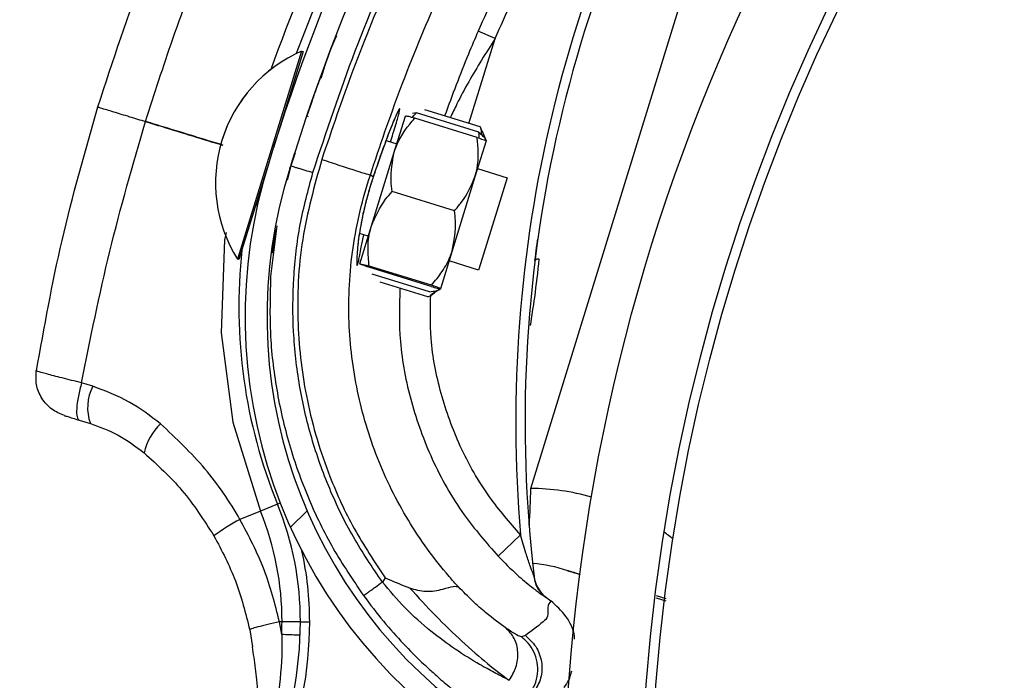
# Model space of a CAD drawing. Header units: inches. Extents: x 170 to 284, y 215 to 248.
# Tile 471 of 656: x 210.8373 to 210.9462, y 224.8405 to 224.9136. Entities that reach past the tile are written whole.
import ezdxf

# ---------------------------------------------------------------- set-up
doc = ezdxf.new("R2010")
doc.units = ezdxf.units.IN
doc.header["$LTSCALE"] = 0.25
doc.header["$MEASUREMENT"] = 0
doc.layers.add('ANNOTATIONS', color=1, linetype='Continuous')
doc.layers.add('RH FRONT OF HOOD', color=7, linetype='Continuous')
doc.styles.add('ARIAL', font='arial.ttf', dxfattribs={"height": 0.09375})
doc.dimstyles.new('STANDARD$0', dxfattribs={"dimtxt": 0.09375, "dimasz": 0.09375, "dimexe": 0.03125, "dimexo": 0.046875, "dimgap": 0.09, "dimtad": 0, "dimtih": 1, "dimtoh": 1, "dimdec": 4, "dimzin": 0, "dimdsep": 46, "dimtxsty": 'ARIAL', "dimcen": 0.09, "dimadec": 0, "dimazin": 0, "dimtfac": 1, "dimtdec": 4, "dimtofl": 0, "dimtmove": 0, "dimatfit": 1, "dimfxl": 1, "dimtolj": 1, "dimtzin": 0, "dimarcsym": 0})
pattern_1 = [(45, (200.7563139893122, 218.4993357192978), (-0.03026527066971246, 0.03026527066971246), [])]

# ---------------------------------------------------------------- blocks, each defined once
blk = doc.blocks.new('*D129')
at = {"layer": 'ANNOTATIONS', "color": 0, "lineweight": -2, "transparency": 16777216}
for p, q in [((209.9594651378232, 225.3844004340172), (209.9594651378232, 225.4781504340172)), ((210.5891923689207, 225.2906504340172), (209.9282151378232, 225.2906504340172)), ((211.1204829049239, 225.2379811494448), (209.9282151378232, 225.2379811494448)), ((209.9594651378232, 225.1442311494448), (209.9594651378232, 225.0504811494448)), ((209.9594651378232, 225.0504811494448), (209.8657151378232, 225.0504811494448))]:
    blk.add_line(p, q, dxfattribs=at)
at = {"layer": 'ANNOTATIONS', "color": 0, "transparency": 16777216}
for points in [[(209.9438401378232, 225.3844004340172), (209.9750901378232, 225.3844004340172), (209.9594651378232, 225.2906504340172)], [(209.9438401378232, 225.1442311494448), (209.9750901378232, 225.1442311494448), (209.9594651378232, 225.2379811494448)]]:
    blk.add_solid(points, dxfattribs=at)
at = {"layer": 'defpoints', "color": 0, "transparency": 16777216}
for p in [(210.6360673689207, 225.2906504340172), (209.9594651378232, 225.2379811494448), (211.1673579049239, 225.2379811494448)]:
    blk.add_point(p, dxfattribs=at)
at = {"layer": 'ANNOTATIONS', "color": 0, "transparency": 16777216, "insert": (209.6118125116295, 225.0504811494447), "char_height": 0.09375, "attachment_point": 5, "style": 'ARIAL'}
blk.add_mtext('\\A1;2 5/8"', dxfattribs=at)

msp = doc.modelspace()

# ---------------------------------------------------------------- hatches: boundary and pattern name
at = {"layer": 'RH FRONT OF HOOD'}
h = msp.add_hatch(dxfattribs=at)
h.set_pattern_fill('ANSI31', color=256, scale=0.34241245, angle=2.8e-322, style=0)
h.set_pattern_definition([(45, (200.7896657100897, 218.4993357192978), (-0.03026527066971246, 0.03026527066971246), [])])
edge = h.paths.add_edge_path(flags=0)
edge.add_arc((211.0763061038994, 224.3915581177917), 0.021400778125, 89.9999999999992, 390.52248781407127, ccw=False)
edge.add_line((211.0763061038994, 224.4129588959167), (211.1490687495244, 224.4129588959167))
edge.add_arc((211.1490687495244, 224.8238538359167), 0.4108949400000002, 270, 450.0000000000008)
edge.add_line((211.1490687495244, 225.2347487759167), (210.6654111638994, 225.2347487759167))
edge.add_arc((210.6654111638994, 225.2390289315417), 0.004280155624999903, 180.0000000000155, 269.9999999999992, ccw=False)
edge.add_line((210.6611310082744, 225.2390289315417), (210.6611310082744, 225.2818304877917))
edge.add_arc((210.6654111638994, 225.2818304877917), 0.004280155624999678, 360, 540, ccw=False)
edge.add_line((210.6696913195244, 225.2818304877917), (210.6696913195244, 225.2390289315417))
edge.add_line((210.6696913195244, 225.2390289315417), (210.6664589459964, 225.2390289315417))
edge.add_line((210.6664589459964, 225.2390289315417), (210.6664589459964, 225.2818304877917))
edge.add_arc((210.6654111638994, 225.2818304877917), 0.001047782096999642, 360, 540.0000000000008)
edge.add_line((210.6643633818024, 225.2818304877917), (210.6643633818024, 225.2390289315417))
edge.add_arc((210.6654111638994, 225.2390289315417), 0.001047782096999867, 180, 270)
edge.add_line((210.6654111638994, 225.2379811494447), (211.1490687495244, 225.2379811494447))
edge.add_arc((211.1490687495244, 224.8238538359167), 0.4141273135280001, 269.9999999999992, 450, ccw=False)
edge.add_line((211.1490687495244, 224.4097265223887), (211.0763061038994, 224.4097265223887))
edge.add_arc((211.0763061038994, 224.3915581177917), 0.018168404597, 450.0000000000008, 750.5224878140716)
edge.add_arc((211.0910543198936, 224.4002532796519), 0.001047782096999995, 390.5224878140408, 495.0000000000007)
edge.add_line((211.0903134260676, 224.4009941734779), (211.0816182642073, 224.3922990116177))
edge.add_line((211.0816182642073, 224.3922990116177), (211.0793326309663, 224.3945846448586))
edge.add_line((211.0793326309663, 224.3945846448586), (211.0880277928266, 224.4032798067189))
edge.add_arc((211.0910543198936, 224.4002532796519), 0.004280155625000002, 390.522487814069, 495.0000000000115, ccw=False)
h = msp.add_hatch(dxfattribs=at)
h.set_pattern_fill('ANSI31', color=256, scale=0.34241245, style=0)
h.set_pattern_definition(pattern_1)
edge = h.paths.add_edge_path(flags=0)
edge.add_line((211.1157170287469, 225.2304686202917), (210.7733045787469, 225.2304686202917))
edge.add_line((210.7733045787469, 225.2304686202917), (210.7733045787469, 225.2347487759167))
edge.add_line((210.7733045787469, 225.2347487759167), (211.1157170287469, 225.2347487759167))
edge.add_arc((211.1157170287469, 224.8238538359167), 0.4108949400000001, 269.9999999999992, 450, ccw=False)
edge.add_line((211.1157170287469, 224.4129588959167), (211.0429543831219, 224.4129588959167))
edge.add_line((211.0429543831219, 224.4129588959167), (211.0429543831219, 224.4172390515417))
edge.add_line((211.0429543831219, 224.4172390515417), (211.1157170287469, 224.4172390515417))
edge.add_arc((211.1157170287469, 224.8238538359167), 0.406614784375, 270, 450.0000000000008)
h = msp.add_hatch(dxfattribs=at)
h.set_pattern_fill('ANSI32', color=256, scale=0.34241245, angle=2.8e-322, style=0)
h.set_pattern_definition([(45, (200.7563139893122, 218.4993357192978), (-0.09079581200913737, 0.09079581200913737), []), (45, (200.8168445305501, 218.4993357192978), (-0.09079581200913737, 0.09079581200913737), [])])
edge = h.paths.add_edge_path(flags=0)
edge.add_arc((211.1157170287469, 224.8238538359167), 0.2182879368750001, 180, 540, ccw=False)
edge = h.paths.add_edge_path(flags=0)
edge.add_arc((211.1157170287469, 224.8238538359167), 0.2097276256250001, 180, 540, ccw=False)
h = msp.add_hatch(dxfattribs=at)
h.set_pattern_fill('ANSI31', color=256, scale=0.34241245, angle=2.8e-322, style=0)
h.set_pattern_definition(pattern_1)
edge = h.paths.add_edge_path(flags=0)
edge.add_arc((210.8674690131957, 224.8023513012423), 0.001712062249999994, 432.8696093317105, 455.0800296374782)
edge.add_line((210.8673174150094, 224.8040566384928), (210.8671036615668, 224.8064611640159))
edge.add_arc((210.8674690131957, 224.8023513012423), 0.004126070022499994, 432.8696093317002, 455.08002963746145, ccw=False)
edge.add_arc((210.8648467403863, 224.793843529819), 0.01302879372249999, 384.3457767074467, 432.8696093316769, ccw=False)
edge.add_arc((210.8598613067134, 224.7920837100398), 0.01830194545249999, 342.8696093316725, 382.9309823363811, ccw=False)
edge.add_arc((210.8661112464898, 224.7901573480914), 0.01176186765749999, 275.0104670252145, 342.86960933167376, ccw=False)
edge.add_arc((210.8648769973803, 224.7939416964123), 0.01566536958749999, 218.1266773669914, 278.30040914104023, ccw=False)
edge.add_arc((210.8722737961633, 224.800153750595), 0.02532140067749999, 195.7238575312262, 218.8505426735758, ccw=False)
edge.add_arc((210.862609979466, 224.7964678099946), 0.01504902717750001, 155.0253276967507, 192.1842589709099, ccw=False)
edge.add_arc((210.8740947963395, 224.7915305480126), 0.02754708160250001, 436.1781124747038, 515.802183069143, ccw=False)
edge.add_arc((210.8816164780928, 224.8269778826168), 0.008748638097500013, 263.8282282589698, 410.8110415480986)
edge.add_arc((210.9189611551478, 224.8807153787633), 0.05672062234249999, 162.4402450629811, 235.8795090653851, ccw=False)
edge.add_arc((211.0706217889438, 224.8352244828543), 0.2150521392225, 506.2956368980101, 523.0756629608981, ccw=False)
edge.add_arc((210.9151396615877, 224.9377176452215), 0.02884824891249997, 448.028452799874, 504.2833661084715, ccw=False)
edge.add_arc((210.9146486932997, 224.994947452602), 0.0284373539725, 272.9902032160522, 326.5886769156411)
edge.add_arc((210.9256890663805, 224.9871732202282), 0.01494630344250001, 328.1610501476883, 383.4168014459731)
edge.add_arc((210.9218823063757, 224.986447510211), 0.0187470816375, 380.8274838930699, 414.3092253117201)
edge.add_arc((210.9254313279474, 224.9904057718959), 0.0134739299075, 416.7471667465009, 455.1432550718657)
edge.add_arc((210.9250447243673, 224.9978702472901), 0.006011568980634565, 457.8521419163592, 478.5871829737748)
edge.add_arc((210.9322651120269, 224.98804864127), 0.01816498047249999, 483.768869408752, 522.869609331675)
edge.add_arc((210.9253607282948, 224.9901767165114), 0.01094007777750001, 522.8696093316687, 612.8696093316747)
edge.add_arc((210.9226880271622, 224.9815053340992), 0.001866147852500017, 252.8696093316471, 268.5118557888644)
edge.add_line((210.9226395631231, 224.9796398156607), (210.9225768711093, 224.9772266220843))
edge.add_arc((210.9226880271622, 224.9815053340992), 0.004280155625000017, 252.8696093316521, 268.51185578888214, ccw=False)
edge.add_arc((210.9253607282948, 224.9901767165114), 0.01335408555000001, 162.8696093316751, 252.86960933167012, ccw=False)
edge.add_arc((210.9322651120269, 224.98804864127), 0.020578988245, 483.4809676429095, 522.8696093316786, ccw=False)
edge.add_arc((210.9250447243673, 224.9978702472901), 0.008425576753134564, 457.44727651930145, 479.3693202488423, ccw=False)
edge.add_arc((210.9254313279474, 224.9904057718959), 0.01588793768, 416.55991158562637, 455.3401900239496, ccw=False)
edge.add_arc((210.9218823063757, 224.986447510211), 0.02116108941, 380.97414010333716, 414.44678106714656, ccw=False)
edge.add_arc((210.9256890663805, 224.9871732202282), 0.01736031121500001, 328.0498574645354, 383.2354626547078, ccw=False)
edge.add_arc((210.9146486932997, 224.994947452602), 0.030851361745, 272.78776661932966, 326.6491469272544, ccw=False)
edge.add_arc((210.9151396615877, 224.9377176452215), 0.02643424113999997, 447.8113188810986, 504.1932224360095)
edge.add_arc((211.0706217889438, 224.8352244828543), 0.21263813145, 506.3072777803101, 523.0792988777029)
edge.add_arc((210.9189611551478, 224.8807153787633), 0.05430661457, 522.426235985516, 595.9841441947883)
edge.add_arc((210.8816164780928, 224.8269778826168), 0.01116264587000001, 262.93064822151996, 411.39869652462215, ccw=False)
edge.add_arc((210.8740947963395, 224.7915305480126), 0.02513307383, 435.8410095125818, 515.8402671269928)
edge.add_arc((210.862609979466, 224.7964678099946), 0.01263501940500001, 514.9526566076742, 551.8523061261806)
edge.add_arc((210.8722737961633, 224.800153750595), 0.022907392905, 195.9139156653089, 218.8893245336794)
edge.add_arc((210.8648769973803, 224.7939416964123), 0.01325136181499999, 218.0618497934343, 278.6048591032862)
edge.add_arc((210.8661112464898, 224.7901573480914), 0.009347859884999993, 274.5921334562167, 342.8696093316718)
edge.add_arc((210.8598613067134, 224.7920837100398), 0.01588793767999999, 342.8696093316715, 382.8217882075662)
edge.add_arc((210.8648467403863, 224.793843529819), 0.01061478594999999, 384.5041106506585, 432.869609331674)

# ---------------------------------------------------------------- linework, layer by layer
for p, q in [((210.8938413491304, 224.8616988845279), (210.9131108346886, 224.9242173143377)), ((210.8898989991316, 224.9115067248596), (210.888012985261, 224.9123184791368)), ((210.8869945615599, 224.902092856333), (210.8898989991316, 224.9115067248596)), ((210.8684917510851, 224.9101058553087), (210.861862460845, 224.8886150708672)), ((210.8686553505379, 224.9100553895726), (210.8653684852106, 224.8994000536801)), ((210.8684902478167, 224.9101063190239), (210.8684917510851, 224.9101058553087)), ((210.8684917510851, 224.9101058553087), (210.8686553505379, 224.9100553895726)), ((210.8706509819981, 224.9074137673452), (210.8706517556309, 224.9074158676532)), ((210.8690472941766, 224.9029201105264), (210.8692108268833, 224.9028696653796)), ((210.8787322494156, 224.8989286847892), (210.8799609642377, 224.9029119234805)), ((210.8811850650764, 224.9032500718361), (210.8807604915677, 224.9031860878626)), ((210.8880726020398, 224.9011254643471), (210.8811850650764, 224.9032500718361)), ((210.8882514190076, 224.9017051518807), (210.882102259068, 224.9036019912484)), ((210.8878928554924, 224.9005427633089), (210.881005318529, 224.9026673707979)), ((210.8882514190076, 224.9017051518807), (210.8884281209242, 224.9012434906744)), ((210.8884551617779, 224.9012543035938), (210.8888937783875, 224.9001574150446)), ((210.8778275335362, 224.9002116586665), (210.8790150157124, 224.8998453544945)), ((210.8888934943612, 224.9001564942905), (210.8876647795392, 224.8961732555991)), ((210.8677833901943, 224.8988326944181), (210.8672768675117, 224.8974001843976)), ((210.8673313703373, 224.8975543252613), (210.8677349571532, 224.8988501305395)), ((210.8762092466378, 224.8907496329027), (210.8787322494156, 224.8989286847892)), ((210.8672768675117, 224.8974001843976), (210.8668897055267, 224.895799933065)), ((210.8646658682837, 224.8971223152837), (210.8620260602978, 224.8885646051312)), ((210.8671764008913, 224.897056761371), (210.8672580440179, 224.8973188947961)), ((210.8764139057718, 224.8961631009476), (210.8760909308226, 224.8963719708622)), ((210.8879475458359, 224.8970899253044), (210.8912195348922, 224.8960806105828)), ((210.8764139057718, 224.8961631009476), (210.8764139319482, 224.8961629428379)), ((210.8876647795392, 224.8961732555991), (210.8851417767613, 224.8879942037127)), ((210.8912195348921, 224.8960806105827), (210.8882768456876, 224.8865410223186)), ((210.8853917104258, 224.8924345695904), (210.8785041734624, 224.8945591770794)), ((210.8657417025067, 224.8907672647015), (210.8650619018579, 224.8851365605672)), ((210.8758609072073, 224.8896203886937), (210.874885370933, 224.8899213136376)), ((210.874914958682, 224.8865538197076), (210.8762092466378, 224.8907496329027)), ((210.861862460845, 224.8886150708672), (210.8613861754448, 224.8870710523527)), ((210.8620260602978, 224.8885646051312), (210.8615497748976, 224.8870205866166)), ((210.8851417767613, 224.8879942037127), (210.8838474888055, 224.8837983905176)), ((210.8613861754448, 224.8870710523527), (210.8613846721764, 224.8870715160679)), ((210.8615497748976, 224.8870205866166), (210.8613861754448, 224.8870710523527)), ((210.888065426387, 224.885855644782), (210.8847934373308, 224.8868649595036)), ((210.8882768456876, 224.8865410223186), (210.888065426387, 224.8858556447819)), ((210.8828031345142, 224.8840429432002), (210.8759155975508, 224.8861675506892)), ((210.8828468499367, 224.884184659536), (210.8759593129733, 224.886309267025)), ((210.8826233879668, 224.883460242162), (210.876308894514, 224.8854080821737)), ((210.882444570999, 224.8828805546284), (210.8771722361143, 224.8845069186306)), ((210.8838472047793, 224.8837974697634), (210.8828668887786, 224.8831382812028)), ((210.845379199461, 224.8729955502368), (210.8441490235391, 224.873382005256)), ((210.8438906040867, 224.8692445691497), (210.8451155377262, 224.8688670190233)), ((210.8658172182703, 224.8599540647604), (210.8639342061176, 224.8591863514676)), ((210.8658172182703, 224.8599540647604), (210.8661271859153, 224.8600804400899)), ((210.8639342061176, 224.8591863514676), (210.8616647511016, 224.8582610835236)), ((210.8927047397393, 224.8565422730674), (210.8902186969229, 224.8541905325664)), ((210.8777469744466, 224.8517834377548), (210.8774169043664, 224.8513318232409)), ((210.8954062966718, 224.8497204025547), (210.8957630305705, 224.849456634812)), ((210.8957630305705, 224.849456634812), (210.8960439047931, 224.8492405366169)), ((210.9077049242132, 224.8495728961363), (210.908789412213, 224.8492389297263)), ((210.9088257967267, 224.849487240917), (210.9077245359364, 224.8497867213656)), ((210.8662890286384, 224.8455137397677), (210.866039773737, 224.8469254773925)), ((210.86631754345, 224.8469245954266), (210.866039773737, 224.8469254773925)), ((210.8683510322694, 224.8469181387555), (210.86631754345, 224.8469245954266)), ((210.8683510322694, 224.8469181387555), (210.8693782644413, 224.8469148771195)), ((210.8627401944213, 224.8460327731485), (210.8630706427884, 224.8441468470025)), ((210.8932425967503, 224.8453987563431), (210.892796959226, 224.8452618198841)), ((210.8631820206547, 224.8432856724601), (210.8630710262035, 224.8441468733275)), ((210.8981202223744, 224.8406524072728), (210.8983756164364, 224.8414889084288))]:
    msp.add_line(p, q, dxfattribs=at)
at = {"layer": 'RH FRONT OF HOOD', "flags": 128}
msp.add_lwpolyline([(210.8601271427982, 224.8900026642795), (210.8599623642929, 224.8892196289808), (210.8595704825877, 224.8789233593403), (210.8608822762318, 224.8690130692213), (210.863934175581, 224.8591864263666), (210.8639342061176, 224.8591863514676), (210.8639342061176, 224.8591863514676)], dxfattribs=at)
at = {"layer": 'RH FRONT OF HOOD'}
for radius in [0.218287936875, 0.2097276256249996, 0.20865758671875]:
    msp.add_circle((211.1157170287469, 224.8238538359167), radius, dxfattribs=at)
for centre, radius, start, end in [((211.0701806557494, 224.8339127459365), 0.2160622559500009, 143.9625880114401, 159.429331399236), ((211.0706217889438, 224.8352244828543), 0.2150521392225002, 146.2956368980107, 163.0756629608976), ((211.0706217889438, 224.8352244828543), 0.2126381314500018, 146.3072777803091, 163.0792988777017), ((211.0387242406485, 224.8690302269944), 0.1465525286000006, 148.2102277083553, 184.8881843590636), ((211.0387242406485, 224.8690302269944), 0.1455252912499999, 148.2240339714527, 186.7401596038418), ((211.0701806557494, 224.8339127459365), 0.2180957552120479, 150.0488325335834, 160.1231826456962), ((210.8748939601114, 224.8955176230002), 0.01593228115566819, 113.6990861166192, 212.0139280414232), ((210.8748954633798, 224.895517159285), 0.01593228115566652, 113.699086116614, 212.0139280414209), ((210.8673646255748, 224.9040124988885), 0.0005478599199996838, 162.856507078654, 192.1516824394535), ((210.9189611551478, 224.8807153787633), 0.05672062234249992, 162.4402450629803, 235.8795090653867), ((210.9189611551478, 224.8807153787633), 0.05430661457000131, 162.4262359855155, 235.9841441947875), ((210.8638875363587, 224.8927404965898), 0.0005478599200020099, 117.4347143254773, 162.8565070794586), ((210.9194024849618, 224.8818010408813), 0.05786770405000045, 173.7715006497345, 202.1809632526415), ((210.8946950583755, 224.8865524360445), 0.0005320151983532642, 81.69212453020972, 137.6980253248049), ((210.8501009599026, 224.8706213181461), 0.005285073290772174, 153.3054818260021, 199.3862449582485), ((210.8570536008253, 224.8643516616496), 0.006116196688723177, 132.8655740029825, 167.9731871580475), ((210.8352470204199, 224.8624699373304), 0.05859940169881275, 355.2621459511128, 359.2460785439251), ((210.8935617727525, 224.8360194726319), 0.02568093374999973, 74.17282644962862, 89.3762351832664), ((210.834109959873, 224.8470268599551), 0.03424124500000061, 359.8180768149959, 22.1809632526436), ((210.8725782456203, 224.8379454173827), 0.02306145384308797, 118.2445140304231, 126.7082224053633), ((210.834109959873, 224.8470268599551), 0.0322077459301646, 359.8180768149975, 22.1809632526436), ((210.8935617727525, 224.8360194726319), 0.0256809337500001, 51.44827112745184, 54.15806505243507), ((210.834109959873, 224.8470268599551), 0.03526848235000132, 359.8180768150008, 12.70827030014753), ((210.8924939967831, 224.8363485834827), 0.01712062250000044, 71.48010638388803, 84.81620946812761), ((210.8976051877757, 224.8523522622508), 0.003424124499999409, 186.7401596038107, 233.4920208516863), ((210.8980952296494, 224.8530696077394), 0.0005136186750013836, 251.4801063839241, 252.8838648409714), ((210.82520728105, 224.847055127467), 0.04314396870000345, 338.6409130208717, 359.8180768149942), ((210.82520728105, 224.847055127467), 0.04111046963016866, 357.8501057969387, 359.8180768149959), ((210.82520728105, 224.847055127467), 0.04417120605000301, 338.6409130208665, 359.8180768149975)]:
    msp.add_arc(centre, radius, start, end, dxfattribs=at)
for points, knots in [([(210.8697327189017, 224.8966492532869), (210.8712278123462, 224.9011646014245), (210.8742257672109, 224.910218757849), (210.8799785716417, 224.9234188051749), (210.8865412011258, 224.936369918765), (210.891697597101, 224.9446209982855), (210.8942820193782, 224.9487564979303)], [0, 0, 0, 0, 0.2468628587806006, 0.4950083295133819, 0.7468945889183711, 1, 1, 1, 1]), ([(210.8945327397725, 224.9481682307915), (210.8925326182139, 224.9449860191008), (210.8885265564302, 224.9386123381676), (210.8831811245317, 224.9286647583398), (210.8783477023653, 224.9184528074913), (210.8741509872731, 224.9082684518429), (210.8718301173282, 224.9013995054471), (210.8707158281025, 224.8981016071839)], [0, 0, 0, 0, 0.2027568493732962, 0.4061035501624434, 0.6088604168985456, 0.8122072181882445, 0.9999999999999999, 0.9999999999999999, 0.9999999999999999, 0.9999999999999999]), ([(210.9061449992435, 224.9453794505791), (210.9053149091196, 224.9441396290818), (210.902241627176, 224.9395493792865), (210.8973095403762, 224.9313398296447), (210.8921212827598, 224.9215231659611), (210.889242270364, 224.9150727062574), (210.888012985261, 224.9123184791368)], [0, 0, 0, 0, 0.1185397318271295, 0.4388752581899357, 0.7604101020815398, 1, 1, 1, 1]), ([(210.8760909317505, 224.8963719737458), (210.8760909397, 224.8963719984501), (210.8771283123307, 224.899595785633), (210.8794553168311, 224.9062523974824), (210.883508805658, 224.916171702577), (210.8882170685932, 224.926101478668), (210.8934189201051, 224.9357862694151), (210.8973169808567, 224.9419883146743), (210.8992660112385, 224.9450893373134)], [0, 0, 0, 0, 1.439079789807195e-06, 0.1877923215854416, 0.3908439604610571, 0.5938956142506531, 0.796947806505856, 1, 1, 1, 1]), ([(210.8898989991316, 224.9115067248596), (210.8911155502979, 224.9142324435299), (210.8939586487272, 224.9206024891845), (210.8990919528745, 224.9303180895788), (210.9039720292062, 224.9384432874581), (210.9070217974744, 224.9429984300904), (210.9078432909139, 224.9442254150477)], [0, 0, 0, 0, 0.2395900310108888, 0.5599255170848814, 0.8814604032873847, 1, 1, 1, 1]), ([(210.8459599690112, 224.9039212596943), (210.8476229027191, 224.9090371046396), (210.8508413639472, 224.9189383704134), (210.8551125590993, 224.9284323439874), (210.8571768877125, 224.9330209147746)], [0, 0, 0, 0, 0.5166859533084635, 0.9999999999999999, 0.9999999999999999, 0.9999999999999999, 0.9999999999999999]), ([(210.8512252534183, 224.9023102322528), (210.852203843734, 224.9053700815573), (210.8543187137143, 224.9119828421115), (210.858082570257, 224.9217323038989), (210.8610918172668, 224.9283062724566), (210.8625484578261, 224.93148843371)], [0, 0, 0, 0, 0.3076441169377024, 0.6648617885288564, 1, 1, 1, 1]), ([(210.8706511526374, 224.9071135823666), (210.871044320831, 224.9083707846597), (210.8715437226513, 224.9099676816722), (210.8722285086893, 224.9114918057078), (210.8723741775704, 224.9118160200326)], [0, 0, 0, 0, 0.7872782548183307, 1, 1, 1, 1]), ([(210.888012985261, 224.9123184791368), (210.8876497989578, 224.9114700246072), (210.8863230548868, 224.9083705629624), (210.8851558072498, 224.9052140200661), (210.8843080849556, 224.9029215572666)], [0, 0, 0, 0, 0.2737425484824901, 0.9999999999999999, 0.9999999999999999, 0.9999999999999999, 0.9999999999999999]), ([(210.8898989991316, 224.9115067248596), (210.8893951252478, 224.9107109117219), (210.8878909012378, 224.9083351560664), (210.8861959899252, 224.9054105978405), (210.8851704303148, 224.9032358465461), (210.8849315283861, 224.9027292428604)], [0, 0, 0, 0, 0.2786878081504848, 0.831971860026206, 0.9999999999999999, 0.9999999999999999, 0.9999999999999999, 0.9999999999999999]), ([(210.8706509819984, 224.9074137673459), (210.8706173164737, 224.9073225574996), (210.8705833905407, 224.90723064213), (210.8703258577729, 224.9065238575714), (210.8699475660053, 224.9054884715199), (210.8693550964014, 224.9037732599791), (210.8690591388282, 224.9029164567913)], [0, 0, 0, 0, 0.3307707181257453, 0.3333292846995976, 0.6669765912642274, 1, 1, 1, 1]), ([(210.83916166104, 224.8747229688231), (210.8400226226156, 224.8795416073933), (210.8417815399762, 224.8893859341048), (210.8445458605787, 224.8990024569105), (210.8459570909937, 224.9039118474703)], [0, 0, 0, 0, 0.4894838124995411, 1, 1, 1, 1]), ([(210.8459964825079, 224.9038998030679), (210.8459912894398, 224.9039013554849), (210.8459769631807, 224.9039056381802), (210.8463934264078, 224.9037780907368), (210.8474786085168, 224.9034460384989), (210.8492863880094, 224.9028930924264), (210.8506198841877, 224.9024853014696), (210.8512224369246, 224.9023010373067)], [0, 0, 0, 0, 0.09013511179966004, 0.2486582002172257, 0.541413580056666, 0.7927834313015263, 1, 1, 1, 1]), ([(210.8783104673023, 224.9000626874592), (210.8784074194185, 224.9003674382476), (210.8787713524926, 224.9015113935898), (210.8791764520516, 224.9028425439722), (210.879385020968, 224.9036776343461), (210.8793261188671, 224.9037873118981), (210.8790135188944, 224.9032027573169), (210.8783452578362, 224.9016064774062), (210.8774365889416, 224.8992118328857), (210.876762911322, 224.8972035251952), (210.8764139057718, 224.8961631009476)], [0, 0, 0, 0, 0.05114929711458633, 0.1920011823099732, 0.3334894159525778, 0.4224210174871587, 0.56462126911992, 0.7065362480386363, 0.8479681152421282, 1, 1, 1, 1]), ([(210.879102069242, 224.9033155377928), (210.8791023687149, 224.9033160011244), (210.879116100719, 224.9033372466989), (210.8790455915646, 224.9032157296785), (210.8789101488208, 224.9029276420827), (210.8787285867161, 224.902499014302), (210.878634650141, 224.9022772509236)], [0, 0, 0, 0, 0.005301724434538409, 0.2431048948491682, 0.6083977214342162, 1, 1, 1, 1]), ([(210.881005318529, 224.9026673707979), (210.880761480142, 224.9027318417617), (210.8802680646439, 224.9028623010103), (210.8799887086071, 224.9029219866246), (210.8799661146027, 224.9029137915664), (210.8799609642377, 224.9029119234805)], [0, 0, 0, 0, 0.4299704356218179, 0.8700602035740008, 0.9999999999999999, 0.9999999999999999, 0.9999999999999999, 0.9999999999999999]), ([(210.8807584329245, 224.9027315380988), (210.8808070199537, 224.9028122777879), (210.880921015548, 224.9030017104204), (210.8810887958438, 224.9031595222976), (210.8811850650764, 224.9032500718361)], [0, 0, 0, 0, 0.426218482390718, 1, 1, 1, 1]), ([(210.8441541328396, 224.8733812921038), (210.8451235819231, 224.8782520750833), (210.847060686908, 224.8879846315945), (210.8498360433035, 224.8975318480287), (210.8512224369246, 224.9023010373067)], [0, 0, 0, 0, 0.500462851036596, 1, 1, 1, 1]), ([(210.8512224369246, 224.9023010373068), (210.8518324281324, 224.9021142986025), (210.8546773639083, 224.9012433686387), (210.8575217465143, 224.9003726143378), (210.8597562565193, 224.8996885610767)], [0, 0, 0, 0, 0.2144129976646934, 1, 1, 1, 1]), ([(210.8597585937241, 224.8996981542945), (210.8576437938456, 224.9003454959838), (210.8547995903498, 224.9012161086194), (210.8519548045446, 224.9020869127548), (210.8512252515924, 224.9023102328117)], [0, 0, 0, 0, 0.7435473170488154, 0.9999999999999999, 0.9999999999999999, 0.9999999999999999, 0.9999999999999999]), ([(210.878634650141, 224.9022772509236), (210.8786173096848, 224.902236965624), (210.8784870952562, 224.9019344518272), (210.878140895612, 224.9010572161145), (210.8776126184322, 224.8996554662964), (210.8770196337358, 224.897979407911), (210.8766120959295, 224.8967762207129), (210.8764130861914, 224.8961576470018), (210.8764126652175, 224.8961563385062)], [0, 0, 0, 0, 0.0358353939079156, 0.2690981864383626, 0.5116419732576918, 0.7561140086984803, 0.9994840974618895, 1, 1, 1, 1]), ([(210.8787322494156, 224.8989286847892), (210.8787850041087, 224.8990880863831), (210.8791976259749, 224.9003348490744), (210.8800341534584, 224.9015834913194), (210.8809106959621, 224.9025617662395), (210.881005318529, 224.9026673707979)], [0, 0, 0, 0, 0.1156468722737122, 0.9045342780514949, 0.9999999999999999, 0.9999999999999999, 0.9999999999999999, 0.9999999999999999]), ([(210.8881329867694, 224.9004566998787), (210.8881383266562, 224.9005507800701), (210.8881508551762, 224.9007715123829), (210.8881011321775, 224.9009964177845), (210.8880726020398, 224.9011254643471)], [0, 0, 0, 0, 0.4262184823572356, 1, 1, 1, 1]), ([(210.8880726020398, 224.9011254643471), (210.8882789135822, 224.900946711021), (210.8886963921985, 224.9005849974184), (210.8888861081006, 224.9002779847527), (210.8888722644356, 224.9001551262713), (210.8888720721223, 224.9001534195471)], [0, 0, 0, 0, 0.4906882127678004, 0.9929247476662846, 0.9999999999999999, 0.9999999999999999, 0.9999999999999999, 0.9999999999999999]), ([(210.8883873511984, 224.9008334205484), (210.8883882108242, 224.9010227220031), (210.8883895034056, 224.901307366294), (210.8882860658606, 224.9016053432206), (210.8882514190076, 224.9017051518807)], [0, 0, 0, 0, 0.665045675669, 1, 1, 1, 1]), ([(210.8876647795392, 224.8961732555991), (210.8877109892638, 224.896334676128), (210.8880724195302, 224.8975972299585), (210.8880846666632, 224.8991001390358), (210.8879115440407, 224.9004022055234), (210.8878928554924, 224.9005427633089)], [0, 0, 0, 0, 0.1156468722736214, 0.9045342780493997, 1, 1, 1, 1]), ([(210.8878928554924, 224.9005427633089), (210.8881306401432, 224.9004586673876), (210.8886118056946, 224.9002884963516), (210.8888762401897, 224.900180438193), (210.8888902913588, 224.9001609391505), (210.8888934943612, 224.9001564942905)], [0, 0, 0, 0, 0.4299704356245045, 0.8700602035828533, 0.9999999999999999, 0.9999999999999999, 0.9999999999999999, 0.9999999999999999]), ([(210.8785041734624, 224.8945591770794), (210.8784541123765, 224.8949496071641), (210.878264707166, 224.8964267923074), (210.8785340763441, 224.8978682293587), (210.8787322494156, 224.8989286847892)], [0, 0, 0, 0, 0.2643068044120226, 0.9999999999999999, 0.9999999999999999, 0.9999999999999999, 0.9999999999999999]), ([(210.8672768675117, 224.8974001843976), (210.8673096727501, 224.8973901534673), (210.8673601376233, 224.8973747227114), (210.8676663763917, 224.8972810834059), (210.867983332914, 224.8971841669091), (210.8683767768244, 224.8970638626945), (210.868948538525, 224.8968890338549), (210.8694237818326, 224.8967437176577), (210.8697327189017, 224.8966492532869)], [0, 0, 0, 0, 0.2394568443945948, 0.3683606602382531, 0.4999999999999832, 0.6316393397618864, 0.7605431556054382, 1, 1, 1, 1]), ([(210.8707154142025, 224.8981017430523), (210.8698998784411, 224.8951748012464), (210.8682417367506, 224.8892237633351), (210.8678414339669, 224.8801522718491), (210.8688899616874, 224.8712833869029), (210.8711707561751, 224.8636948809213), (210.8741803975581, 224.8571325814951), (210.876551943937, 224.8535757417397), (210.8777469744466, 224.8517834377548)], [0, 0, 0, 0, 0.1870908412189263, 0.3803918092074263, 0.5558755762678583, 0.7364481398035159, 0.8671952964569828, 1, 1, 1, 1]), ([(210.8707154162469, 224.8981017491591), (210.8714041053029, 224.8978775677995), (210.8727814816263, 224.8974292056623), (210.8745327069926, 224.8968601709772), (210.8757845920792, 224.8964575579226), (210.8759888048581, 224.8964005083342), (210.876090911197, 224.8963719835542)], [0, 0, 0, 0, 0.2500007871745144, 0.5000009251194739, 0.7500005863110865, 1, 1, 1, 1]), ([(210.8774169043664, 224.8513318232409), (210.8763065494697, 224.8529732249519), (210.8740840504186, 224.8562586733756), (210.8714941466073, 224.86163260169), (210.8694856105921, 224.8672493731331), (210.8681538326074, 224.8730741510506), (210.8674819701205, 224.8790107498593), (210.8675192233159, 224.8849806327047), (210.8681897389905, 224.8909087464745), (210.8692194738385, 224.8947397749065), (210.8697327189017, 224.8966492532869)], [0, 0, 0, 0, 0.1247413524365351, 0.2496837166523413, 0.3746881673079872, 0.499985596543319, 0.6253465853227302, 0.7503062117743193, 0.8755465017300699, 1, 1, 1, 1]), ([(210.8858399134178, 224.8507875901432), (210.8854951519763, 224.8511687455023), (210.8834288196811, 224.8534532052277), (210.880115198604, 224.858065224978), (210.8766704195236, 224.8649883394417), (210.874469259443, 224.8724055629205), (210.8734925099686, 224.8802681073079), (210.8739393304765, 224.8883708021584), (210.8752132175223, 224.8937627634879), (210.8760909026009, 224.8963719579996), (210.876090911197, 224.8963719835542)], [0, 0, 0, 0, 0.03155846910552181, 0.1891461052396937, 0.3467338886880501, 0.5043277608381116, 0.6619226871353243, 0.8309600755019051, 0.9999983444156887, 1, 1, 1, 1]), ([(210.8764139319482, 224.8961629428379), (210.8762725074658, 224.8957303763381), (210.875825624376, 224.8943635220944), (210.8752329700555, 224.8920240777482), (210.8747864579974, 224.8895022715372), (210.8745848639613, 224.8875477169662), (210.8745647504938, 224.8865243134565), (210.8746339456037, 224.8862561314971), (210.8747870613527, 224.8867929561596), (210.8750048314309, 224.888035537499), (210.8752698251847, 224.8893004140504), (210.8753686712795, 224.8897722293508)], [0, 0, 0, 0, 0.05799721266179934, 0.1832636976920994, 0.3064129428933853, 0.4347166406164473, 0.5675677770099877, 0.6609498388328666, 0.7922661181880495, 0.922512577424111, 1, 1, 1, 1]), ([(210.876412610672, 224.8961540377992), (210.8763988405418, 224.8961138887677), (210.8761834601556, 224.8954859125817), (210.8757962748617, 224.8942118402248), (210.8753488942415, 224.8924415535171), (210.8750786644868, 224.8911598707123), (210.8749870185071, 224.8905656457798), (210.8749694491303, 224.8904517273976)], [0, 0, 0, 0, 0.02096907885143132, 0.3279800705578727, 0.6261032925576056, 0.9283205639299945, 1, 1, 1, 1]), ([(210.8853917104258, 224.8924345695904), (210.8856530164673, 224.8927289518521), (210.8866416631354, 224.8938427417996), (210.8872311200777, 224.8951854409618), (210.8876647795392, 224.8961732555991)], [0, 0, 0, 0, 0.2643068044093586, 1, 1, 1, 1]), ([(210.8762092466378, 224.8907496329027), (210.8766588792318, 224.8917737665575), (210.877258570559, 224.8931396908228), (210.8782548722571, 224.8942750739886), (210.8785041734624, 224.8945591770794)], [0, 0, 0, 0, 0.7497733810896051, 0.9999999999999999, 0.9999999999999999, 0.9999999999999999, 0.9999999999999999]), ([(210.8851417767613, 224.8879942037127), (210.885347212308, 224.8890936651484), (210.8856212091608, 224.890560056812), (210.8854376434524, 224.8920593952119), (210.8853917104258, 224.8924345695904)], [0, 0, 0, 0, 0.7497733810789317, 1, 1, 1, 1]), ([(210.8656512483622, 224.8903707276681), (210.8655625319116, 224.8897938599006), (210.8653618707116, 224.8884890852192), (210.8652863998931, 224.8877243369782), (210.8652866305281, 224.8877261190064), (210.8653619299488, 224.8884898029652), (210.8655630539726, 224.8897958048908), (210.8656523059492, 224.8903753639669)], [0, 0, 0, 0, 0.1861142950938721, 0.4209582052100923, 0.5795032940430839, 0.8133979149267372, 1, 1, 1, 1]), ([(210.8652944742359, 224.8878095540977), (210.8652934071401, 224.8877986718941), (210.8652892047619, 224.8877558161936), (210.8653632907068, 224.8885083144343), (210.8655627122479, 224.8897984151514), (210.8656510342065, 224.8903697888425)], [0, 0, 0, 0, 0.1593901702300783, 0.6277016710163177, 1, 1, 1, 1]), ([(210.8652945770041, 224.8878095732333), (210.8652935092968, 224.88779868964), (210.8652893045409, 224.8877558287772), (210.86536345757, 224.8885086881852), (210.8655629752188, 224.8897993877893), (210.8656513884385, 224.8903713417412)], [0, 0, 0, 0, 0.1593327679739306, 0.6274710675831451, 1, 1, 1, 1]), ([(210.8652946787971, 224.8878095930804), (210.8652936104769, 224.8877987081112), (210.8652894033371, 224.8877558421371), (210.8653636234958, 224.8885090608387), (210.8655632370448, 224.8898003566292), (210.8656517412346, 224.890372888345)], [0, 0, 0, 0, 0.1592756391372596, 0.6272415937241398, 1, 1, 1, 1]), ([(210.8749694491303, 224.8904517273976), (210.874905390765, 224.8900655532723), (210.874755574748, 224.8891623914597), (210.8746414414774, 224.8880442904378), (210.8745874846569, 224.8872528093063), (210.8745890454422, 224.8868658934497), (210.874589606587, 224.8868583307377), (210.8745897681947, 224.8868561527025)], [0, 0, 0, 0, 0.1981000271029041, 0.4633049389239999, 0.7305309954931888, 0.9223938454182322, 1, 1, 1, 1]), ([(210.8759593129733, 224.886309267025), (210.8758947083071, 224.8869547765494), (210.8757639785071, 224.8882609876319), (210.8759264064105, 224.8897528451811), (210.8761567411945, 224.8905645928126), (210.8762092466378, 224.8907496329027)], [0, 0, 0, 0, 0.429970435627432, 0.8700602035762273, 0.9999999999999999, 0.9999999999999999, 0.9999999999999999, 0.9999999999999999]), ([(210.8943015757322, 224.8869105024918), (210.8943645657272, 224.8874061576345), (210.8944833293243, 224.8883406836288), (210.8946032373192, 224.8891982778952), (210.8946108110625, 224.8892521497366), (210.8946137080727, 224.8892727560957)], [0, 0, 0, 0, 0.4108597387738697, 0.7746496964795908, 1, 1, 1, 1]), ([(210.8828468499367, 224.884184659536), (210.8832638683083, 224.8846816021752), (210.8841077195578, 224.8856871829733), (210.8848139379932, 224.8870112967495), (210.8850809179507, 224.8878117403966), (210.8851417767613, 224.8879942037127)], [0, 0, 0, 0, 0.4299704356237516, 0.8700602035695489, 1, 1, 1, 1]), ([(210.874914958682, 224.8865538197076), (210.8750426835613, 224.8865343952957), (210.8752130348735, 224.8865084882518), (210.8758099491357, 224.8863491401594), (210.8759593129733, 224.886309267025)], [0, 0, 0, 0, 0.7497733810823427, 1, 1, 1, 1]), ([(210.8759155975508, 224.8861675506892), (210.8756778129, 224.8862516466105), (210.8751966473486, 224.8864218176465), (210.8749322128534, 224.8865298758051), (210.8749181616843, 224.8865493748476), (210.874914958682, 224.8865538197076)], [0, 0, 0, 0, 0.4299704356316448, 0.870060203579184, 1, 1, 1, 1]), ([(210.8937984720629, 224.8797237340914), (210.8939638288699, 224.880760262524), (210.8943563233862, 224.8832205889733), (210.8946195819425, 224.8856645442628), (210.8947719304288, 224.8870788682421)], [0, 0, 0, 0, 0.4212971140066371, 1, 1, 1, 1]), ([(210.8650619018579, 224.8851365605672), (210.8650023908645, 224.8830481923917), (210.8648833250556, 224.8788699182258), (210.8656257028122, 224.8726305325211), (210.8670179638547, 224.8665150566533), (210.8691284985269, 224.8606182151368), (210.8718492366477, 224.85498509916), (210.8741766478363, 224.8515421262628), (210.875338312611, 224.849823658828)], [0, 0, 0, 0, 0.1669692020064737, 0.3340613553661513, 0.5010874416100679, 0.6678519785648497, 0.8342172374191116, 1, 1, 1, 1]), ([(210.8793490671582, 224.883835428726), (210.8793043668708, 224.8818743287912), (210.8792081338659, 224.8776523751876), (210.8804625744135, 224.8712518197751), (210.8828032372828, 224.8647656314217), (210.8860736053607, 224.8589721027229), (210.8889223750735, 224.8556859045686), (210.8902186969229, 224.8541905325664)], [0, 0, 0, 0, 0.1810254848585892, 0.3897206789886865, 0.598415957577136, 0.8172607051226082, 1, 1, 1, 1]), ([(210.882444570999, 224.8828805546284), (210.8827997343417, 224.8830732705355), (210.8831902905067, 224.8832851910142), (210.8834066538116, 224.883571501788), (210.8834262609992, 224.8835974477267)], [0, 0, 0, 0, 0.9093784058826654, 1, 1, 1, 1]), ([(210.8826233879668, 224.883460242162), (210.8828945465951, 224.8834917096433), (210.8834432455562, 224.8835553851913), (210.883772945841, 224.8837021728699), (210.8838307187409, 224.8838114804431), (210.8838315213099, 224.883812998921)], [0, 0, 0, 0, 0.490688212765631, 0.9929247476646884, 1, 1, 1, 1]), ([(210.8828031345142, 224.8840429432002), (210.8830469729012, 224.8839784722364), (210.8835403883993, 224.8838480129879), (210.8838197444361, 224.8837883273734), (210.8838423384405, 224.8837965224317), (210.8838474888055, 224.8837983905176)], [0, 0, 0, 0, 0.4299704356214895, 0.8700602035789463, 1, 1, 1, 1]), ([(210.8838474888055, 224.8837983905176), (210.8837310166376, 224.8838542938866), (210.8835756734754, 224.883928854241), (210.882992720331, 224.8841334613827), (210.8828468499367, 224.884184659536)], [0, 0, 0, 0, 0.7497733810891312, 1, 1, 1, 1]), ([(210.8927047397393, 224.8565422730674), (210.8915188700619, 224.857910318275), (210.8889128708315, 224.8609166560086), (210.8859199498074, 224.8662166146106), (210.8837827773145, 224.8721504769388), (210.8826540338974, 224.8778376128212), (210.882732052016, 224.8815300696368), (210.8827663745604, 224.883154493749)], [0, 0, 0, 0, 0.1859244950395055, 0.4085770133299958, 0.6208996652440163, 0.8332222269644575, 1, 1, 1, 1]), ([(210.8422440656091, 224.869752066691), (210.8417659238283, 224.8699543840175), (210.8407769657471, 224.8703728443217), (210.8396792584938, 224.8716217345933), (210.8390452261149, 224.8731529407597), (210.8391096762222, 224.8742164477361), (210.8391408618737, 224.8747310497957)], [0, 0, 0, 0, 0.2415860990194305, 0.4996813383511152, 0.7579094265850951, 1, 1, 1, 1]), ([(210.8441541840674, 224.8733815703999), (210.8434013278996, 224.8735656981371), (210.8418861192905, 224.8739362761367), (210.8401941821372, 224.8743819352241), (210.8392202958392, 224.8746633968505), (210.8392359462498, 224.8746949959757), (210.8392420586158, 224.8747073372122)], [0, 0, 0, 0, 0.2719162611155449, 0.547262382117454, 0.8231804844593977, 1, 1, 1, 1]), ([(210.8441541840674, 224.8733815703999), (210.84402249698, 224.8728767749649), (210.8437496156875, 224.8718307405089), (210.8435721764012, 224.8704787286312), (210.843601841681, 224.8695104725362), (210.8437966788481, 224.8693311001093), (210.8438907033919, 224.8692445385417)], [0, 0, 0, 0, 0.2412900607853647, 0.4999999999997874, 0.7587099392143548, 1, 1, 1, 1]), ([(210.8528928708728, 224.8688345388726), (210.8517634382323, 224.8697036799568), (210.8494580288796, 224.8714777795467), (210.8467569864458, 224.8724828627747), (210.845379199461, 224.8729955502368)], [0, 0, 0, 0, 0.4899054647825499, 1, 1, 1, 1]), ([(210.8422443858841, 224.8697519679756), (210.8422433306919, 224.8697522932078), (210.842160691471, 224.8697777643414), (210.842256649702, 224.8697481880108), (210.8425642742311, 224.8696533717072), (210.8431436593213, 224.8694747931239), (210.8436425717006, 224.8693210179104), (210.8438907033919, 224.8692445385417)], [0, 0, 0, 0, 0.00323000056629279, 0.2529631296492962, 0.5032304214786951, 0.7529340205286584, 0.9999999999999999, 0.9999999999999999, 0.9999999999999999, 0.9999999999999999]), ([(210.8451155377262, 224.8688670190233), (210.8461611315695, 224.8684885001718), (210.8482938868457, 224.8677164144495), (210.8501337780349, 224.8663318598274), (210.8510716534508, 224.8656260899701)], [0, 0, 0, 0, 0.4902549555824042, 1, 1, 1, 1]), ([(210.8616647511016, 224.8582610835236), (210.8616647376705, 224.8582611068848), (210.8605330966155, 224.8602294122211), (210.857928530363, 224.8640883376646), (210.8545898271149, 224.8672351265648), (210.8528928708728, 224.8688345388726)], [0, 0, 0, 0, 5.836249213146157e-06, 0.4917349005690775, 1, 1, 1, 1]), ([(210.8510716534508, 224.8656260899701), (210.852527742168, 224.86429597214), (210.8554907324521, 224.861589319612), (210.8576800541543, 224.8581716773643), (210.85879348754, 224.8564335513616)], [0, 0, 0, 0, 0.4914254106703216, 1, 1, 1, 1]), ([(210.866039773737, 224.8469254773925), (210.8655465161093, 224.8488767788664), (210.864547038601, 224.8528306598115), (210.862633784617, 224.856435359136), (210.8616647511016, 224.8582610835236)], [0, 0, 0, 0, 0.4935154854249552, 1, 1, 1, 1]), ([(210.85879348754, 224.8564335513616), (210.8596513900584, 224.8548016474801), (210.8613900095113, 224.8514944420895), (210.8622862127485, 224.8478691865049), (210.8627401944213, 224.8460327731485)], [0, 0, 0, 0, 0.4934389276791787, 1, 1, 1, 1]), ([(210.894153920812, 224.852087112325), (210.894151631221, 224.8520925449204), (210.894110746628, 224.8521895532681), (210.8939695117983, 224.852552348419), (210.8936758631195, 224.8533643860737), (210.8932181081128, 224.8547374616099), (210.8928961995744, 224.8558691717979), (210.8927047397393, 224.8565422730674)], [0, 0, 0, 0, 0.005253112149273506, 0.09380336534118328, 0.2660256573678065, 0.5634579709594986, 0.9999999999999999, 0.9999999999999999, 0.9999999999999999, 0.9999999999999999]), ([(210.8902186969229, 224.8541905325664), (210.8909180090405, 224.8534850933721), (210.8921478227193, 224.8522445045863), (210.8938001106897, 224.8508726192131), (210.894861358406, 224.850079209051), (210.8952711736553, 224.8498054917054), (210.8953895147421, 224.8497329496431), (210.895389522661, 224.8497329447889)], [0, 0, 0, 0, 0.3699466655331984, 0.6505899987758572, 0.8492685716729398, 0.9999899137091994, 1, 1, 1, 1]), ([(210.8777469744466, 224.8517834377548), (210.8777575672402, 224.8517788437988), (210.8778631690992, 224.851733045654), (210.8787517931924, 224.8513501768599), (210.8796355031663, 224.8509958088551), (210.8804234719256, 224.8506798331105)], [0, 0, 0, 0, 0.01193493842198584, 0.1189819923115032, 1, 1, 1, 1]), ([(210.8941539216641, 224.8520871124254), (210.8942087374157, 224.8517395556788), (210.8943041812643, 224.8511343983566), (210.8947487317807, 224.8503209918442), (210.8951625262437, 224.8499414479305), (210.8953896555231, 224.8497331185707)], [0, 0, 0, 0, 0.3783552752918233, 0.6587829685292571, 1, 1, 1, 1]), ([(210.8942047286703, 224.8519503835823), (210.8942032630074, 224.8519543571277), (210.8942000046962, 224.8519631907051), (210.8941838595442, 224.8520071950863), (210.8941749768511, 224.8520314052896)], [0, 0, 0, 0, 0.4498228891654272, 0.9999999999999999, 0.9999999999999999, 0.9999999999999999, 0.9999999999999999]), ([(210.8993044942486, 224.8521677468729), (210.8991396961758, 224.8522170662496), (210.8988537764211, 224.8523026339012), (210.8984955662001, 224.8524109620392), (210.898254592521, 224.8524841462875), (210.8980886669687, 224.8525347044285), (210.8979848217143, 224.8525664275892), (210.8979377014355, 224.8525808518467), (210.8979337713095, 224.8525820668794), (210.8979320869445, 224.8525825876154)], [0, 0, 0, 0, 0.3254680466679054, 0.5646773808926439, 0.7187998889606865, 0.8200788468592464, 0.9236577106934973, 0.9672813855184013, 1, 1, 1, 1]), ([(210.8979440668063, 224.8525787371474), (210.8979455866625, 224.85257826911), (210.8979491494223, 224.8525771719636), (210.8979973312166, 224.8525623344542), (210.8981029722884, 224.8525298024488), (210.8982713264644, 224.8524779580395), (210.8985167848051, 224.8524023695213), (210.8988696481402, 224.8522937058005), (210.8991482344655, 224.8522079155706), (210.8993038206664, 224.8521600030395)], [0, 0, 0, 0, 0.03189143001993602, 0.07475806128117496, 0.1789066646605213, 0.2823646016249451, 0.4408509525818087, 0.68772381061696, 1, 1, 1, 1]), ([(210.875338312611, 224.849823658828), (210.8753660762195, 224.8498438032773), (210.8754087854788, 224.8498747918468), (210.8756679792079, 224.8500628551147), (210.8759362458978, 224.8502575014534), (210.8762692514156, 224.850499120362), (210.8767531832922, 224.8508502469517), (210.8771554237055, 224.8511421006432), (210.8774169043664, 224.8513318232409)], [0, 0, 0, 0, 0.2394567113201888, 0.3683605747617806, 0.5000000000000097, 0.6316394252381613, 0.7605432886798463, 0.9999999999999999, 0.9999999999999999, 0.9999999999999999, 0.9999999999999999]), ([(210.8914522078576, 224.840452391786), (210.8911453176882, 224.8406067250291), (210.8904122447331, 224.8409753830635), (210.8893788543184, 224.8415326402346), (210.8885613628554, 224.841987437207), (210.8874406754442, 224.8426238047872), (210.8855672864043, 224.8437861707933), (210.8827263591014, 224.8458717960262), (210.8799241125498, 224.8483597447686), (210.8782408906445, 224.8503550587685), (210.8774169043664, 224.8513318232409)], [0, 0, 0, 0, 0.08980644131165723, 0.2145219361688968, 0.2531624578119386, 0.2759662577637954, 0.4628905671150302, 0.6373953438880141, 0.8224944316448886, 1, 1, 1, 1]), ([(210.8804288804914, 224.8506948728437), (210.8807220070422, 224.8505955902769), (210.8813237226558, 224.8503917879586), (210.8822804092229, 224.8502917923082), (210.8832496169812, 224.8503392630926), (210.8843694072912, 224.8506011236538), (210.8853701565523, 224.8509394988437), (210.8856859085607, 224.8508380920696), (210.8858407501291, 224.8507883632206)], [0, 0, 0, 0, 0.1136768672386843, 0.2333502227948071, 0.3620694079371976, 0.5019163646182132, 0.7557448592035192, 1, 1, 1, 1]), ([(210.8804293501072, 224.8506945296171), (210.8813811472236, 224.8496456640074), (210.8833360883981, 224.8474913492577), (210.8863139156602, 224.8446551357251), (210.8891985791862, 224.8421356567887), (210.8906889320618, 224.8410241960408), (210.8914539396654, 224.8404536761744)], [0, 0, 0, 0, 0.2305257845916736, 0.4734878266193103, 0.7297379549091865, 1, 1, 1, 1]), ([(210.8911165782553, 224.8462060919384), (210.8904037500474, 224.8467270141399), (210.8893220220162, 224.8475175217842), (210.8874121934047, 224.8491951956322), (210.8863662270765, 224.8502556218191), (210.8858407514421, 224.8507883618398)], [0, 0, 0, 0, 0.4901989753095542, 0.7438846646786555, 1, 1, 1, 1]), ([(210.875338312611, 224.849823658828), (210.8760679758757, 224.8488585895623), (210.8775092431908, 224.8469523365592), (210.8797252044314, 224.8444864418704), (210.8814334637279, 224.8427543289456), (210.8822676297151, 224.8420005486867), (210.8825155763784, 224.8417764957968)], [0, 0, 0, 0, 0.3013203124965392, 0.5951829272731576, 0.8796725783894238, 1, 1, 1, 1]), ([(210.8960494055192, 224.8492473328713), (210.8959037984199, 224.849025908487), (210.8956125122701, 224.8485829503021), (210.8958189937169, 224.8474488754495), (210.8947824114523, 224.8465673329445), (210.893902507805, 224.8458995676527), (210.8932425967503, 224.8453987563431)], [0, 0, 0, 0, 0.1666800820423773, 0.3334425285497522, 0.5000945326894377, 0.9999999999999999, 0.9999999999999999, 0.9999999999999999, 0.9999999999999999]), ([(210.8986821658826, 224.8450131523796), (210.8986769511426, 224.845118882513), (210.8986324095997, 224.8460219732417), (210.8978187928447, 224.84763884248), (210.8966393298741, 224.8487110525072), (210.8960494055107, 224.8492473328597)], [0, 0, 0, 0, 0.06215861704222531, 0.5309259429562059, 0.9999999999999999, 0.9999999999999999, 0.9999999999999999, 0.9999999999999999]), ([(210.866039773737, 224.8469254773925), (210.8655930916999, 224.8468264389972), (210.864673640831, 224.8466225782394), (210.8635878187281, 224.8463480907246), (210.8628617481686, 224.8461323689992), (210.8627799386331, 224.846065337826), (210.8627401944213, 224.8460327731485)], [0, 0, 0, 0, 0.2429069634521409, 0.4999999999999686, 0.7570930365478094, 1, 1, 1, 1]), ([(210.891452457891, 224.8404507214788), (210.8917302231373, 224.8409197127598), (210.8923072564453, 224.8418940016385), (210.8924936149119, 224.8435761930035), (210.8921195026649, 224.845144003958), (210.8914432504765, 224.845860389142), (210.8911175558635, 224.8462054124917)], [0, 0, 0, 0, 0.2405618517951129, 0.4997464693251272, 0.7590693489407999, 1, 1, 1, 1]), ([(210.8927969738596, 224.8452618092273), (210.8926748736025, 224.8452918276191), (210.8924308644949, 224.8453518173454), (210.8915592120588, 224.8459181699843), (210.8911237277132, 224.8462011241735)], [0, 0, 0, 0, 0.5003922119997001, 1, 1, 1, 1]), ([(210.8662889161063, 224.8455145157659), (210.8662889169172, 224.8455144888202), (210.8663062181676, 224.8449396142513), (210.8663139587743, 224.8426781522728), (210.8659294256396, 224.8380796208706), (210.8648938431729, 224.8341894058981), (210.864292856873, 224.8319317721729)], [0, 0, 0, 0, 5.869764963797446e-06, 0.125228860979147, 0.4923383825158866, 1, 1, 1, 1]), ([(210.8919649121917, 224.8375963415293), (210.8922674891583, 224.8377548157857), (210.8929057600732, 224.8380891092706), (210.8937134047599, 224.8388972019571), (210.8943365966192, 224.839947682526), (210.8946524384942, 224.8411812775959), (210.894608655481, 224.8424541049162), (210.8942254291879, 224.8436143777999), (210.8936100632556, 224.844577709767), (210.8930584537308, 224.8450418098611), (210.892796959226, 224.8452618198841)], [0, 0, 0, 0, 0.1098512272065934, 0.2317256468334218, 0.3631776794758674, 0.4999999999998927, 0.6368223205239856, 0.7682743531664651, 0.8901487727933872, 1, 1, 1, 1]), ([(210.8932425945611, 224.8453987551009), (210.8936590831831, 224.8450204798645), (210.8942997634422, 224.8444385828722), (210.8948085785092, 224.8433798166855), (210.8950454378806, 224.8424960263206), (210.8950890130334, 224.8415821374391), (210.8949268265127, 224.8404188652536), (210.8944937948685, 224.8396697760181), (210.8942122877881, 224.8391828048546)], [0, 0, 0, 0, 0.2394514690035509, 0.3683457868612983, 0.4999761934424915, 0.6316105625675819, 0.7605158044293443, 0.9999999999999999, 0.9999999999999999, 0.9999999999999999, 0.9999999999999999]), ([(210.8631831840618, 224.8317824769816), (210.8633100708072, 224.8324701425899), (210.8635609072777, 224.8338295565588), (210.8637058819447, 224.8359115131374), (210.8637112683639, 224.8382566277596), (210.8635379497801, 224.8407498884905), (210.8632957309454, 224.842475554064), (210.8631820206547, 224.8432856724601)], [0, 0, 0, 0, 0.1754155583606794, 0.346770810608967, 0.5287700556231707, 0.7787798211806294, 0.9999999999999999, 0.9999999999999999, 0.9999999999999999, 0.9999999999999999]), ([(210.8825155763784, 224.8417764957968), (210.8828556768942, 224.8414614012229), (210.883787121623, 224.8405984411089), (210.884983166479, 224.8396133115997), (210.886036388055, 224.8387746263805), (210.8866738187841, 224.8382928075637), (210.8867729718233, 224.83821872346), (210.8868220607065, 224.8381820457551)], [0, 0, 0, 0, 0.1282528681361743, 0.3512504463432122, 0.5733912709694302, 0.7887937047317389, 1, 1, 1, 1]), ([(210.8981137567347, 224.84063142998), (210.8980810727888, 224.8405742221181), (210.8979247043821, 224.8403005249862), (210.8976925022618, 224.8399425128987), (210.8974859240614, 224.8396720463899), (210.8974859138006, 224.8396720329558)], [0, 0, 0, 0, 0.2090106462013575, 0.9999607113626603, 1, 1, 1, 1])]:
    msp.add_open_spline(points, degree=3, knots=knots, dxfattribs=at)
msp.add_open_spline([(210.8683208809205, 224.8454366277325), (210.8682923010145, 224.8454377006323), (210.8682351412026, 224.8454398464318), (210.8677869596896, 224.8454566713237), (210.8671308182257, 224.8454813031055), (210.8665694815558, 224.845502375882), (210.8662888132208, 224.8455129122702)], degree=3, dxfattribs=at)

# ---------------------------------------------------------------- dimensions: what is measured, and where the dimension line sits
at = {"layer": 'ANNOTATIONS'}
dim = msp.add_linear_dim(base=(209.9594651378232, 225.2379811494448), p1=(210.6360673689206, 225.2906504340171), p2=(211.1673579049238, 225.2379811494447), angle=90, text='2 5/8"', dimstyle='STANDARD$0', dxfattribs=at)
dim.commit()
dim.dimension.update_dxf_attribs({"geometry": '*D129', "text_midpoint": (209.6118125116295, 225.0504811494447)})

doc.saveas('drawing.dxf')
